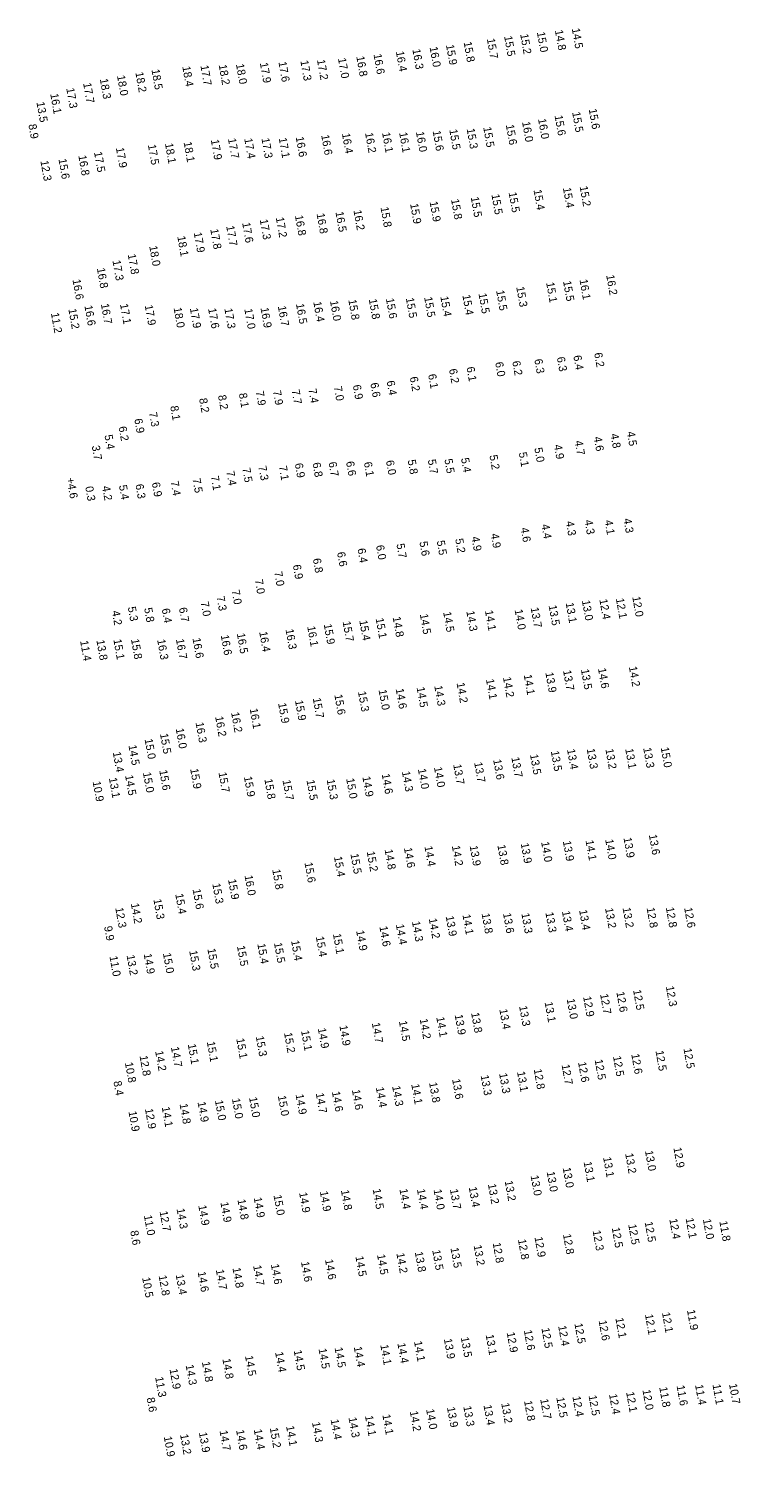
# Model space of a CAD drawing. Extents: x 1023796 to 1112670, y 656573 to 837340.
# Drawn here: x 1078577 to 1079021, y 721740 to 722632 of the extents above; entities that cross this region are included whole.
import ezdxf

# ---------------------------------------------------------------- set-up
doc = ezdxf.new("R2010")
doc.units = 0
doc.layers.add('V-TOPO-SOUN', color=7, linetype='Continuous')

msp = doc.modelspace()

# ---------------------------------------------------------------- texts
at = {"layer": 'V-TOPO-SOUN'}
for s, p in [('14.8 ', (1078905.38, 722631.28)), ('14.5 ', (1078915.93, 722632.37)), ('15.9 ', (1078837.35, 722622.15)), ('15.8 ', (1078848.38, 722623.92)), ('15.7 ', (1078862.88, 722626.01)), ('15.5 ', (1078873.67, 722627.56)), ('15.2 ', (1078883.69, 722628.87)), ('15.0 ', (1078894.12, 722630.11)), ('17.0 ', (1078769.9, 722613.76)), ('16.8 ', (1078781.33, 722614.95)), ('16.6 ', (1078792.09, 722616.31)), ('16.4 ', (1078806.05, 722618.04)), ('16.3 ', (1078816.36, 722619.4)), ('16.0 ', (1078827.11, 722620.82)), ('18.2 ', (1078643.36, 722605.01)), ('18.5 ', (1078653.42, 722606.72)), ('18.4 ', (1078672.67, 722608.65)), ('17.7 ', (1078683.99, 722609.25)), ('18.2 ', (1078695.41, 722609.68)), ('18.0 ', (1078706.18, 722610.16)), ('17.9 ', (1078721.12, 722610.89)), ('17.6 ', (1078732.72, 722611.51)), ('17.3 ', (1078746.4, 722612.28)), ('17.2 ', (1078756.8, 722612.8)), ('17.7 ', (1078610.73, 722598.26)), ('18.3 ', (1078621.16, 722600.88)), ('18.0 ', (1078631.89, 722602.94)), ('16.1 ', (1078590.2, 722591.57)), ('17.3 ', (1078600.2, 722595.06)), ('13.5 ', (1078581.58, 722586.36)), ('15.6 ', (1078905.18, 722578)), ('15.5 ', (1078916.16, 722580.09)), ('15.6 ', (1078926.5, 722582.03)), ('8.9', (1078576.55, 722572.39)), ('15.5 ', (1078839.42, 722569.21)), ('15.3 ', (1078850.25, 722569.77)), ('15.5 ', (1078860.61, 722570.67)), ('15.6 ', (1078874.74, 722572.18)), ('16.0 ', (1078884.87, 722574.04)), ('16.0 ', (1078894.85, 722575.91)), ('17.5 ', (1078651.18, 722559.75)), ('18.1 ', (1078661.84, 722560.56)), ('18.1 ', (1078673.5, 722561.42)), ('17.9 ', (1078690.49, 722562.85)), ('17.7 ', (1078701.19, 722563.59)), ('17.4 ', (1078711.36, 722563.62)), ('17.3 ', (1078722.1, 722563.8)), ('17.1 ', (1078732.89, 722563.96)), ('16.6 ', (1078743.5, 722564.61)), ('16.6 ', (1078759.41, 722565.83)), ('16.4 ', (1078772.37, 722566.8)), ('16.2 ', (1078786.81, 722567.16)), ('16.1 ', (1078797.44, 722567.33)), ('16.1 ', (1078808.1, 722567.36)), ('16.0 ', (1078818.6, 722567.8)), ('15.6 ', (1078829.02, 722568.41)), ('15.6 ', (1078595.33, 722550.84)), ('16.8 ', (1078607.73, 722553.02)), ('17.5 ', (1078617.54, 722555.16)), ('17.9 ', (1078631.21, 722557.85)), ('12.3 ', (1078584.05, 722549.67)), ('15.2 ', (1078920.84, 722533.72)), ('15.9 ', (1078827.12, 722524.17)), ('15.8 ', (1078840.51, 722525.62)), ('15.5 ', (1078852.81, 722527.01)), ('15.5 ', (1078865.74, 722528.71)), ('15.5 ', (1078876.46, 722529.96)), ('15.4 ', (1078892.03, 722531.52)), ('15.4 ', (1078910.39, 722532.8)), ('16.8 ', (1078743.02, 722515.5)), ('16.8 ', (1078756.53, 722516.72)), ('16.5 ', (1078768.33, 722517.77)), ('16.2 ', (1078779.57, 722518.8)), ('15.8 ', (1078796.45, 722520.69)), ('15.9 ', (1078814.95, 722522.84)), ('17.8 ', (1078690.13, 722507.01)), ('17.7 ', (1078700.07, 722508.99)), ('17.6 ', (1078710.05, 722511.01)), ('17.3 ', (1078721.03, 722513.02)), ('17.2 ', (1078731.07, 722514.28)), ('18.1 ', (1078669.54, 722502.5)), ('17.9 ', (1078679.79, 722504.88)), ('17.8 ', (1078638.6, 722491.28)), ('18.0 ', (1078652.01, 722496.45)), ('16.8 ', (1078619.32, 722482.59)), ('17.3 ', (1078629.06, 722487.4)), ('16.6 ', (1078604.09, 722475.47)), ('15.3 ', (1078881.22, 722470.91)), ('15.1 ', (1078899.91, 722473.62)), ('15.5 ', (1078910.47, 722474.51)), ('16.1 ', (1078920.74, 722475.47)), ('16.2 ', (1078937.4, 722478.29)), ('16.4 ', (1078754.49, 722461.59)), ('16.0 ', (1078764.92, 722462.19)), ('15.8 ', (1078776.35, 722462.87)), ('15.8 ', (1078789.14, 722463.22)), ('15.6 ', (1078799.84, 722463.64)), ('15.5 ', (1078812.29, 722463.98)), ('15.5 ', (1078823.72, 722464.47)), ('15.4 ', (1078833.81, 722464.94)), ('15.4 ', (1078847.59, 722465.82)), ('15.5 ', (1078857.65, 722466.81)), ('15.5 ', (1078868.68, 722468.63)), ('11.2 ', (1078590.62, 722454.59)), ('15.2 ', (1078601.51, 722457.13)), ('16.6 ', (1078611.54, 722459.2)), ('16.7 ', (1078621.83, 722460.26)), ('17.1 ', (1078633.77, 722460.19)), ('17.9 ', (1078649.2, 722459.44)), ('18.0 ', (1078667.22, 722457.9)), ('17.9 ', (1078677.4, 722457.64)), ('17.6 ', (1078688.78, 722457.43)), ('17.3 ', (1078698.94, 722457.41)), ('17.0 ', (1078711.41, 722457.16)), ('16.9 ', (1078721.53, 722457.83)), ('16.7 ', (1078732.35, 722458.87)), ('16.5 ', (1078743.67, 722460.34)), ('6.3', (1078892.52, 722425.66)), ('6.3', (1078906.59, 722426.95)), ('6.4', (1078916.88, 722427.91)), ('6.2', (1078929.89, 722429.62)), ('6.2', (1078839.22, 722419.51)), ('6.1', (1078850.15, 722420.72)), ('6.0', (1078868.05, 722423.77)), ('6.2', (1078878.74, 722424.44)), ('7.0', (1078767.3, 722408.62)), ('6.9', (1078779.17, 722409.49)), ('6.6', (1078790.11, 722410.78)), ('6.4', (1078800.28, 722412.08)), ('6.2', (1078814.74, 722414.56)), ('6.1', (1078826.19, 722416.22)), ('8.2', (1078683.17, 722401.13)), ('8.2', (1078694.98, 722403.14)), ('8.1', (1078707.97, 722404.35)), ('7.9', (1078718.52, 722405.61)), ('7.9', (1078729.28, 722405.95)), ('7.7', (1078740.93, 722406.47)), ('7.4', (1078751.42, 722407.13)), ('7.3', (1078651.84, 722392.43)), ('8.1', (1078665.14, 722396.39)), ('6.2', (1078632.88, 722383.5)), ('6.9', (1078642.68, 722388.38)), ('5.4', (1078624.07, 722378.29)), ('4.7', (1078917.72, 722374.69)), ('4.6', (1078929.62, 722377.12)), ('4.8', (1078940.1, 722378.98)), ('4.5', (1078950.29, 722380.35)), ('3.7', (1078616.13, 722371.58)), ('5.5', (1078836.37, 722363.26)), ('5.4', (1078846.74, 722363.87)), ('5.2', (1078864.49, 722365.66)), ('5.1', (1078882.84, 722367.38)), ('5.0', (1078892.52, 722370.26)), ('4.9', (1078904.78, 722372.15)), ('7.4', (1078700.17, 722355.64)), ('7.5', (1078710.15, 722357.64)), ('7.3', (1078720.18, 722358.84)), ('7.1', (1078732.98, 722358.88)), ('6.9', (1078742.92, 722360.52)), ('6.8', (1078753.99, 722360.94)), ('6.7', (1078763.99, 722361.33)), ('6.6', (1078774.93, 722361.7)), ('6.1', (1078786.08, 722361.31)), ('6.0', (1078799.85, 722362.32)), ('5.8', (1078813.43, 722362.72)), ('5.7', (1078826, 722362.89)), ('+4.6 ', (1078600.36, 722351.43)), ('0.3', (1078612.04, 722346.03)), ('4.2', (1078622.57, 722346.31)), ('5.4', (1078633.09, 722346.88)), ('6.3', (1078643.39, 722347.44)), ('6.9', (1078653.66, 722348.61)), ('7.4', (1078665.36, 722349.34)), ('7.5', (1078679.03, 722351.06)), ('7.1', (1078690.45, 722352.62)), ('4.6', (1078883.96, 722320.32)), ('4.4', (1078896.94, 722322.4)), ('4.3', (1078912.21, 722324.32)), ('4.3', (1078923.88, 722325.13)), ('4.1', (1078936.41, 722324.97)), ('4.3', (1078948.17, 722326.01)), ('5.7', (1078806.41, 722310.28)), ('5.6', (1078820.77, 722311.65)), ('5.5', (1078831.56, 722312.22)), ('5.2', (1078843.1, 722313.45)), ('4.9', (1078853.24, 722314.72)), ('4.9', (1078865.27, 722316.61)), ('6.8', (1078754.2, 722301.06)), ('6.6', (1078769.33, 722305.06)), ('6.4', (1078782.05, 722307.33)), ('6.0', (1078793.65, 722309.31)), ('7.0', (1078730.05, 722292.84)), ('6.9', (1078741.7, 722297.13)), ('7.0', (1078717.94, 722287.95)), ('7.0', (1078684.14, 722273.99)), ('7.3', (1078694.04, 722277.39)), ('7.0', (1078703.45, 722281.34)), ('13.0 ', (1078922.23, 722274.96)), ('12.4 ', (1078933.14, 722275.65)), ('12.1 ', (1078943.47, 722276.18)), ('12.0 ', (1078953.69, 722277.31)), ('4.2', (1078628.66, 722268.34)), ('5.3', (1078638.64, 722270.87)), ('5.8', (1078648.85, 722270.21)), ('6.4', (1078659.82, 722269.77)), ('6.7', (1078670.57, 722270.36)), ('14.5 ', (1078821.04, 722266.4)), ('14.5 ', (1078835.59, 722267.76)), ('14.3 ', (1078850.05, 722268.32)), ('14.1 ', (1078861.7, 722268.62)), ('14.0 ', (1078880.22, 722269.22)), ('13.7 ', (1078890.23, 722270.46)), ('13.5 ', (1078901.45, 722271.89)), ('13.1 ', (1078912.11, 722273.45)), ('16.3 ', (1078737.13, 722256.96)), ('16.1 ', (1078750.67, 722258.76)), ('15.9 ', (1078761.01, 722260.12)), ('15.7 ', (1078772.8, 722261.78)), ('15.4 ', (1078783.2, 722262.45)), ('15.1 ', (1078793.43, 722263.8)), ('14.8 ', (1078804.04, 722264.64)), ('11.4 ', (1078608.86, 722249.71)), ('13.8 ', (1078619.02, 722250.16)), ('15.1 ', (1078629.63, 722250.6)), ('15.8 ', (1078640.64, 722250.78)), ('16.3 ', (1078656.97, 722250.5)), ('16.7 ', (1078668.7, 722250.83)), ('16.6 ', (1078679.04, 722251.39)), ('16.6 ', (1078696.68, 722253.27)), ('16.5 ', (1078706.75, 722254.32)), ('16.4 ', (1078720.69, 722255.38)), ('13.9 ', (1078899.42, 722229.95)), ('13.7 ', (1078910.47, 722231.23)), ('13.5 ', (1078921.62, 722231.91)), ('14.6 ', (1078932.29, 722232.53)), ('14.2 ', (1078951.59, 722233.6)), ('14.5 ', (1078819, 722220.69)), ('14.3 ', (1078830.04, 722221.65)), ('14.2 ', (1078843.97, 722223.44)), ('14.1 ', (1078862.33, 722225.73)), ('14.2 ', (1078872.95, 722226.97)), ('14.1 ', (1078885.91, 722228.5)), ('15.9 ', (1078743.05, 722212.46)), ('15.7 ', (1078754.16, 722213.94)), ('15.6 ', (1078767.63, 722216.07)), ('15.3 ', (1078782.39, 722218)), ('15.0 ', (1078795.24, 722219.11)), ('14.6 ', (1078805.94, 722219.79)), ('16.2 ', (1078703.14, 722204.99)), ('16.1 ', (1078714.77, 722207.34)), ('15.9 ', (1078732.52, 722210.76)), ('16.0 ', (1078668.57, 722194.95)), ('16.3 ', (1078680.97, 722198.69)), ('16.2 ', (1078693.18, 722202.4)), ('15.0 ', (1078649.11, 722188.38)), ('15.5 ', (1078658.74, 722191.68)), ('13.4 ', (1078629.23, 722180.19)), ('14.5 ', (1078639.04, 722184.51)), ('13.7 ', (1078878.18, 722176.92)), ('13.5 ', (1078889.84, 722178.7)), ('13.5 ', (1078902.83, 722180.82)), ('13.4 ', (1078912.94, 722181.95)), ('13.3 ', (1078925.24, 722182.28)), ('13.2 ', (1078936.91, 722182.14)), ('13.1 ', (1078949.29, 722182.29)), ('13.3 ', (1078960.52, 722182.84)), ('15.0 ', (1078971.48, 722183.11)), ('15.0 ', (1078648.08, 722167.43)), ('15.6 ', (1078658.26, 722168.85)), ('15.9 ', (1078677.59, 722169.77)), ('15.7 ', (1078695.28, 722167.49)), ('14.3 ', (1078809.84, 722168.07)), ('14.0 ', (1078819.83, 722169.68)), ('14.0 ', (1078829.86, 722170.77)), ('13.7 ', (1078841.88, 722172.48)), ('13.7 ', (1078854.94, 722173.75)), ('13.6 ', (1078866.82, 722175.5)), ('10.9 ', (1078616.67, 722161.82)), ('13.1 ', (1078626.83, 722164.06)), ('14.5 ', (1078636.94, 722165.68)), ('15.9 ', (1078711.16, 722164.84)), ('15.8 ', (1078723.93, 722163.32)), ('15.7 ', (1078735.27, 722162.67)), ('15.5 ', (1078750.23, 722162.69)), ('15.3 ', (1078762.84, 722163.07)), ('15.0 ', (1078775.03, 722163.66)), ('14.9 ', (1078785.13, 722164.85)), ('14.6 ', (1078797.21, 722166.54)), ('13.9 ', (1078884.03, 722123.22)), ('14.0 ', (1078896.77, 722124.08)), ('13.9 ', (1078910.34, 722124.6)), ('14.1 ', (1078924.5, 722125.05)), ('14.0 ', (1078936.78, 722125.62)), ('13.9 ', (1078948.2, 722126.69)), ('13.6 ', (1078964.04, 722128.58)), ('15.4 ', (1078767.4, 722114.84)), ('15.5 ', (1078777.68, 722116.61)), ('15.2 ', (1078787.86, 722118.07)), ('14.8 ', (1078799.03, 722119.35)), ('14.6 ', (1078811.1, 722120.41)), ('14.4 ', (1078823.9, 722121.35)), ('14.2 ', (1078841.02, 722121.62)), ('13.9 ', (1078852.14, 722121.63)), ('13.8 ', (1078869.46, 722122.14)), ('15.8 ', (1078728.83, 722106.89)), ('15.6 ', (1078748.98, 722111.16)), ('15.3 ', (1078691.42, 722098.01)), ('15.9 ', (1078701.25, 722100.64)), ('16.0 ', (1078711.56, 722103.13)), ('15.3 ', (1078654.61, 722088.26)), ('15.4 ', (1078668.26, 722091.56)), ('15.6 ', (1078679.1, 722094.55)), ('12.3 ', (1078630.8, 722082.94)), ('14.2 ', (1078640.54, 722085.6)), ('14.1 ', (1078847.64, 722078.64)), ('13.8 ', (1078859.61, 722079.34)), ('13.6 ', (1078872.98, 722079.5)), ('13.3 ', (1078884.44, 722079.44)), ('13.3 ', (1078899.44, 722080.02)), ('13.4 ', (1078909.77, 722080.79)), ('13.4 ', (1078920.49, 722081.52)), ('13.2 ', (1078936.71, 722082.66)), ('13.2 ', (1078947.64, 722082.95)), ('12.8 ', (1078962.64, 722082.95)), ('12.8 ', (1078974.68, 722083.1)), ('12.6 ', (1078986.1, 722082.95)), ('9.9', (1078623.81, 722071.25)), ('14.6 ', (1078795.77, 722071.26)), ('14.4 ', (1078806.06, 722072.48)), ('14.3 ', (1078816.11, 722074.34)), ('14.2 ', (1078826.62, 722076.18)), ('13.9 ', (1078837.17, 722077.7)), ('15.4 ', (1078719.53, 722060.41)), ('15.5 ', (1078729.94, 722061.01)), ('15.4 ', (1078740.62, 722062.39)), ('15.4 ', (1078756.09, 722064.89)), ('15.1 ', (1078766.75, 722066.63)), ('14.9 ', (1078781.24, 722068.65)), ('11.0 ', (1078627.2, 722052.62)), ('13.2 ', (1078637.86, 722053.28)), ('14.9 ', (1078648.54, 722054.12)), ('15.0 ', (1078660.57, 722054.52)), ('15.3 ', (1078676.99, 722056.1)), ('15.5 ', (1078688.35, 722057.3)), ('15.5 ', (1078706.81, 722059.04)), ('12.3 ', (1078974.68, 722033.84)), ('13.0 ', (1078912.75, 722025.96)), ('12.9 ', (1078923, 722027.41)), ('12.7 ', (1078933.59, 722028.98)), ('12.6 ', (1078943.76, 722030.28)), ('12.5 ', (1078954.2, 722031.56)), ('13.9 ', (1078842.78, 722016.08)), ('13.8 ', (1078853.03, 722017.29)), ('13.4 ', (1078870.66, 722019.53)), ('13.3 ', (1078883.02, 722021.5)), ('13.1 ', (1078898.95, 722023.96)), ('14.9 ', (1078757.31, 722007.62)), ('14.9 ', (1078770.8, 722009.28)), ('14.7 ', (1078791.06, 722010.97)), ('14.5 ', (1078807.96, 722012.16)), ('14.2 ', (1078820.94, 722013.44)), ('14.1 ', (1078831.29, 722014.62)), ('15.1 ', (1078676.09, 721997.69)), ('15.1 ', (1078687.99, 721999.21)), ('15.1 ', (1078706.38, 722001.17)), ('15.3 ', (1078718.56, 722002.61)), ('15.2 ', (1078736.2, 722004.81)), ('15.1 ', (1078746.83, 722006.14)), ('12.8 ', (1078645.97, 721990.4)), ('14.2 ', (1078655.71, 721993.39)), ('14.7 ', (1078665.57, 721995.91)), ('12.5 ', (1078941.66, 721990.12)), ('12.6 ', (1078953.07, 721991.54)), ('12.5 ', (1078968.23, 721993.52)), ('12.5 ', (1078985.69, 721994.97)), ('10.8 ', (1078636.83, 721986.17)), ('13.1 ', (1078881.71, 721980.49)), ('12.8 ', (1078892.15, 721982.05)), ('12.7 ', (1078909.54, 721984.89)), ('12.6 ', (1078919.84, 721986.45)), ('12.5 ', (1078930.19, 721988)), ('8.4', (1078629.67, 721974.48)), ('14.3 ', (1078803.72, 721971.48)), ('14.1 ', (1078815.66, 721972.71)), ('13.8 ', (1078826.79, 721973.7)), ('13.6 ', (1078841.18, 721975.82)), ('13.3 ', (1078859.01, 721978.21)), ('13.3 ', (1078870.52, 721979.44)), ('15.0 ', (1078693.05, 721962.56)), ('15.0 ', (1078703.68, 721963.69)), ('15.0 ', (1078714.36, 721964.45)), ('15.0 ', (1078732.35, 721965.4)), ('14.9 ', (1078743.42, 721966.32)), ('14.7 ', (1078756.04, 721967.05)), ('14.6 ', (1078766.1, 721968.03)), ('14.6 ', (1078778.6, 721969.18)), ('14.4 ', (1078793.53, 721970.74)), ('10.9 ', (1078639.05, 721955.69)), ('12.9 ', (1078649.35, 721957.32)), ('14.1 ', (1078659.84, 721958.43)), ('14.8 ', (1078670.97, 721960.38)), ('14.9 ', (1078682.19, 721961.58)), ('13.1 ', (1078935.48, 721927.02)), ('13.2 ', (1078949.25, 721929.36)), ('13.0 ', (1078961.65, 721931.04)), ('12.9 ', (1078979.39, 721933.02)), ('13.0 ', (1078900.23, 721917.97)), ('13.0 ', (1078910.24, 721920.47)), ('13.1 ', (1078923.32, 721924.16)), ('13.4 ', (1078851.57, 721908.35)), ('13.2 ', (1078863.54, 721910.29)), ('13.2 ', (1078874.03, 721912.21)), ('13.0 ', (1078890.2, 721915.56)), ('14.8 ', (1078707.11, 721900.6)), ('14.9 ', (1078717.27, 721901.84)), ('15.0 ', (1078729.65, 721903.33)), ('14.9 ', (1078745.62, 721904.95)), ('14.9 ', (1078758.58, 721905.72)), ('14.8 ', (1078771.73, 721906.49)), ('14.5 ', (1078791.57, 721907.16)), ('14.4 ', (1078808.29, 721907.16)), ('14.4 ', (1078819.22, 721907.07)), ('14.0 ', (1078829.59, 721906.84)), ('13.7 ', (1078839.8, 721907.01)), ('11.0 ', (1078648.68, 721890.71)), ('12.7 ', (1078658.47, 721893.25)), ('14.3 ', (1078669.08, 721894.91)), ('14.9 ', (1078682.66, 721896.95)), ('14.9 ', (1078696.47, 721898.93)), ('12.5 ', (1078940.88, 721883.02)), ('12.5 ', (1078951.19, 721885.01)), ('12.5 ', (1078961.44, 721886.59)), ('12.4 ', (1078976.82, 721888.44)), ('12.1 ', (1078987.02, 721888.9)), ('12.0 ', (1078997.81, 721888.32)), ('11.8 ', (1079008.08, 721887.07)), ('8.6', (1078640.15, 721881.02)), ('12.8 ', (1078866.52, 721873.49)), ('12.8 ', (1078882.3, 721875.65)), ('12.9 ', (1078892.64, 721877.14)), ('12.8 ', (1078910.42, 721878.92)), ('12.3 ', (1078928.94, 721881.19)), ('14.5 ', (1078780.79, 721865.11)), ('14.5 ', (1078794.29, 721866.2)), ('14.2 ', (1078806.38, 721867.08)), ('13.8 ', (1078817.88, 721867.85)), ('13.5 ', (1078828.77, 721869.03)), ('13.5 ', (1078840.16, 721870.39)), ('13.2 ', (1078854.62, 721871.99)), ('14.6 ', (1078682.27, 721855.41)), ('14.7 ', (1078693.62, 721856.76)), ('14.8 ', (1078704.01, 721857.89)), ('14.7 ', (1078716.92, 721859.36)), ('14.6 ', (1078728, 721860.14)), ('14.6 ', (1078746.8, 721861.71)), ('14.6 ', (1078761.8, 721863.11)), ('10.5 ', (1078647.59, 721851.85)), ('12.8 ', (1078657.89, 721853.09)), ('13.4 ', (1078668.55, 721853.72)), ('12.1 ', (1078961.63, 721828.79)), ('12.1 ', (1078972.26, 721829.96)), ('11.9 ', (1078987.86, 721831.56)), ('12.5 ', (1078896.96, 721820.29)), ('12.4 ', (1078907.41, 721821.65)), ('12.5 ', (1078917.57, 721823.15)), ('12.6 ', (1078932.68, 721824.99)), ('12.1 ', (1078943.16, 721826.55)), ('14.4 ', (1078807.01, 721810.83)), ('14.1 ', (1078817.39, 721811.97)), ('13.9 ', (1078836.04, 721813.54)), ('13.5 ', (1078846.6, 721814.53)), ('13.1 ', (1078862.14, 721816.11)), ('12.9 ', (1078875.27, 721817.58)), ('12.6 ', (1078885.98, 721818.93)), ('14.5 ', (1078711.84, 721802.91)), ('14.4 ', (1078730.62, 721805.24)), ('14.5 ', (1078742.24, 721806.36)), ('14.5 ', (1078757.76, 721807.42)), ('14.5 ', (1078767.78, 721808.09)), ('14.4 ', (1078779.77, 721808.57)), ('14.1 ', (1078796.33, 721809.84)), ('12.9 ', (1078664.71, 721794.67)), ('14.3 ', (1078674.75, 721797.23)), ('14.8 ', (1078684.93, 721799.15)), ('14.8 ', (1078697.72, 721801.07)), ('11.3 ', (1078655.71, 721789.65)), ('11.6 ', (1078981.36, 721784.33)), ('11.4 ', (1078992.92, 721784.82)), ('11.1 ', (1079003.8, 721785.06)), ('10.7 ', (1079014.13, 721785.35)), ('8.6', (1078650.41, 721776.69)), ('12.8 ', (1078886.12, 721774.79)), ('12.7 ', (1078896.19, 721775.93)), ('12.5 ', (1078906.26, 721776.9)), ('12.4 ', (1078916.35, 721777.53)), ('12.5 ', (1078926.42, 721778.13)), ('12.4 ', (1078939.18, 721778.98)), ('12.1 ', (1078949.86, 721780.25)), ('12.0 ', (1078960.04, 721781.67)), ('11.8 ', (1078970.55, 721783.35)), ('14.1 ', (1078797.61, 721766.19)), ('14.2 ', (1078814.77, 721768.3)), ('14.0 ', (1078824.95, 721769.57)), ('13.9 ', (1078837.96, 721770.8)), ('13.3 ', (1078848.16, 721771.4)), ('13.4 ', (1078860.79, 721772.13)), ('13.2 ', (1078871.86, 721773.33)), ('14.4 ', (1078717.31, 721756.94)), ('15.2 ', (1078727.3, 721757.94)), ('14.1 ', (1078737.48, 721759.09)), ('14.3 ', (1078753.7, 721761.43)), ('14.4 ', (1078765.31, 721763.18)), ('14.3 ', (1078776.49, 721764.41)), ('14.1 ', (1078786.79, 721765.45)), ('10.9 ', (1078661.11, 721752.47)), ('13.2 ', (1078671.28, 721753.82)), ('13.9 ', (1078683.02, 721755.07)), ('14.7 ', (1078695.92, 721756.2)), ('14.6 ', (1078706.26, 721756.58))]:
    msp.add_text(s, height=5, rotation=280, dxfattribs=at).set_placement(p)

doc.saveas('drawing.dxf')
